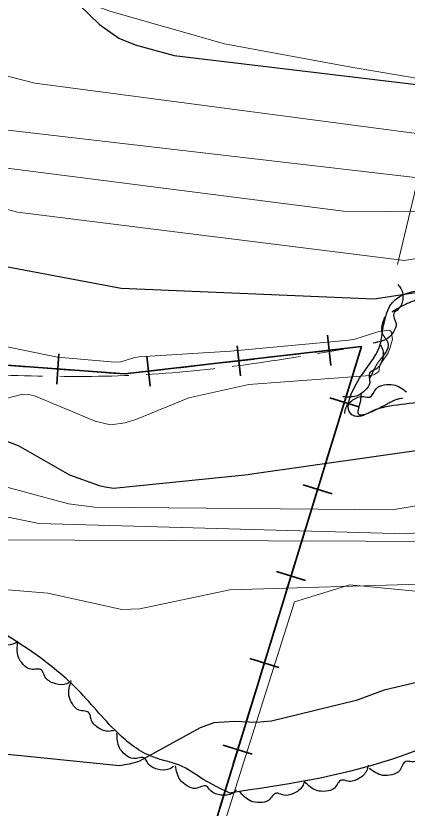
# Model space of a CAD drawing. Extents: x 483843 to 488449, y 4381269 to 4384483.
# Drawn here: x 486216 to 486345.1, y 4382813.6 to 4383075.2 of the extents above; entities that cross this region are included whole.
import ezdxf

# ---------------------------------------------------------------- set-up
doc = ezdxf.new("R2010")
doc.units = 0
doc.header["$LTSCALE"] = 3.8
doc.linetypes.add('LONG_DASHED', pattern=[7.5, 6, -1.5])
for name, color, linetype, lineweight in [('15', 7, 'LONG_DASHED', 13), ('25', 7, 'LONG_DASHED', 25), ('27', 7, 'Continuous', 25), ('34', 7, 'Continuous', 35), ('51', 7, 'Continuous', 13), ('8', 7, 'Continuous', 25), ('9', 7, 'Continuous', 13)]:
    doc.layers.add(name, color=color, linetype=linetype, lineweight=lineweight)

msp = doc.modelspace()

# ---------------------------------------------------------------- linework, layer by layer
at = {"layer": '15'}
msp.add_spline([(485400.79, 4383245.56), (485406.29, 4383244.41), (485437.45, 4383238.77), (485468.96, 4383231.4), (485504.33, 4383230.87), (485548.91, 4383220.24), (485591.04, 4383211.58), (485622.86, 4383204.36), (485651.32, 4383198.17), (485680.8, 4383195.25), (485706.08, 4383191.57), (485722.37, 4383193.95), (485735.23, 4383201.55), (485745.53, 4383213.76), (485759.02, 4383234.02), (485775.19, 4383262.78), (485795.18, 4383296.65), (485816.27, 4383323.61), (485841.16, 4383349.54), (485867.84, 4383369.45), (485913.47, 4383388.85), (485935.22, 4383394.97), (485958.89, 4383388.99), (485973.47, 4383381.81), (485979.32, 4383377.07), (485984.47, 4383370.85), (485987.04, 4383362.27), (485987.36, 4383354.02), (485987.36, 4383343.75), (485982.84, 4383337.15), (485969.6, 4383328.73), (485958.55, 4383321.85), (485945.63, 4383309.53), (485931.32, 4383300.15), (485906.76, 4383286.36), (485891.85, 4383276.39), (485880.57, 4383264.12), (485871.36, 4383244.47), (485865.12, 4383222.84), (485860.75, 4383191.43), (485865.12, 4383163.11), (485877.56, 4383143.14), (485893.96, 4383132.18), (485911.26, 4383131.69), (485923.31, 4383135.71), (485933.99, 4383143.04), (485949.29, 4383153.83), (485962.9, 4383167.19), (485985.6, 4383171.87), (486005.81, 4383170.22), (486029.34, 4383160.05), (486043.95, 4383149.41), (486042.89, 4383138.86), (486041.88, 4383131.75), (486041.4, 4383119.4), (486046.63, 4383078.7), (486048.42, 4383062.79), (486056.08, 4383044.24), (486065.61, 4383030.31), (486078.82, 4383011.67), (486095.82, 4382995.68), (486117.1, 4382985.39), (486141.45, 4382970.26), (486161.85, 4382961.49), (486185.85, 4382957.83), (486221.05, 4382956.33), (486256.43, 4382956.62), (486292.45, 4382960.13), (486324.15, 4382965.13)], degree=3, dxfattribs=at)
at = {"layer": '25'}
for points in [[(486361.47, 4382984.14), (486357.02, 4382982.48), (486350.63, 4382981.89), (486344.75, 4382980.03), (486337.72, 4382975.85)], [(486337.72, 4382975.85), (486336.89, 4382970.39), (486338.79, 4382967.06), (486336.47, 4382962.06), (486334.4, 4382959.02), (486332.24, 4382954.84), (486330.4, 4382952.47), (486329.59, 4382947.83), (486328.86, 4382944.09), (486337.9, 4382946.81), (486342.51, 4382948.84), (486353.17, 4382949.59), (486360.94, 4382952.56), (486368.75, 4382952.82), (486375.28, 4382952.73), (486381.81, 4382953.23), (486386.12, 4382954.97), (486390.13, 4382957.62), (486393.71, 4382961.54), (486400.23, 4382966.03), (486406.13, 4382969.39), (486409.31, 4382971.45), (486412.41, 4382972.75), (486418.89, 4382974.84), (486425.51, 4382976.24), (486439.82, 4382979.57), (486454.25, 4382981.23), (486457.51, 4382981.26)]]:
    msp.add_spline(points, degree=3, dxfattribs=at)
at = {"layer": '27'}
for points in [[(486517.12, 4382975.46), (486478.87, 4382976.46), (486461.53, 4382976.33), (486451.25, 4382976.18), (486439.08, 4382975.37), (486432.08, 4382973.37), (486426.88, 4382972.32), (486418.36, 4382969.44), (486413.52, 4382966.81), (486407.62, 4382963.07), (486396.4, 4382955.5), (486391.57, 4382953.32), (486373.31, 4382951.18), (486352.48, 4382948.33), (486347.06, 4382947.35), (486336.84, 4382945.85), (486333.37, 4382944.62), (486327.79, 4382943.05), (486327.57, 4382943.13), (486330.01, 4382956.45), (486336.39, 4382967.39), (486336.97, 4382971.21), (486337.3, 4382972.93), (486339.42, 4382979.43), (486364.33, 4382984.7), (486392.61, 4382989.55), (486423.95, 4382997.95), (486432.35, 4382997.98), (486439.93, 4382998.02), (486449.54, 4382998.04), (486459.3, 4382998.27), (486474.7, 4382999.48), (486495, 4383002.26), (486504.46, 4383003.25), (486521.76, 4383006.08), (486527.57, 4383007.87), (486540.54, 4383012.19), (486550.15, 4383012.88), (486560.61, 4383014.98), (486576.64, 4383018.5), (486580.1, 4383018.68), (486592.33, 4383018.65), (486595.18, 4383018.99), (486596.85, 4383020.31), (486594.95, 4383023.72), (486589.65, 4383030.4), (486586.83, 4383033.06), (486582.24, 4383037.56), (486580.93, 4383040.2), (486581.8, 4383043.49), (486584.78, 4383046.9), (486593.6, 4383060.2), (486594.82, 4383061.46), (486598.41, 4383060.81), (486601.45, 4383058.07), (486608.32, 4383050.54), (486613.16, 4383047.99), (486625.59, 4383046.09), (486644.16, 4383043.2), (486650.63, 4383039.28), (486654.38, 4383039.07), (486657.61, 4383039.33), (486661.82, 4383039.94), (486666.5, 4383042.05), (486668.17, 4383048.86), (486668.43, 4383056.66), (486659.26, 4383070.74), (486654.39, 4383076.97), (486650.74, 4383083.55), (486649, 4383088.22), (486644.49, 4383092.64), (486637.44, 4383098.52), (486637.21, 4383098.07), (486635.3, 4383100.73), (486626.82, 4383106.18), (486619.13, 4383108.76), (486613.5, 4383108.84), (486603.45, 4383108.61), (486595.87, 4383108.64), (486590.24, 4383108.88), (486588.69, 4383110.7), (486583.56, 4383118.73), (486577.45, 4383127.07), (486575.97, 4383128.81), (486571.61, 4383138.56), (486572.25, 4383141.4), (486573.29, 4383150.84), (486572.89, 4383154.52), (486572.03, 4383157.08), (486570.51, 4383161.08), (486566.59, 4383165.19)], [(486286.37, 4382818.73), (486278.04, 4382823.01), (486270.91, 4382827.39), (486261.25, 4382830.52), (486249.55, 4382838.56), (486235.78, 4382853.4), (486208.71, 4382873.4), (486199.54, 4382878.26), (486190.05, 4382880.8), (486172.3, 4382887.23), (486138.6, 4382917.4), (486120.98, 4382941.85), (486113.4, 4382950.11), (486108.61, 4382953.78), (486094.45, 4382965.01), (486088.77, 4382972.26), (486086.08, 4382975.81), (486076.44, 4382986.75), (486071.81, 4382993.64), (486063.9, 4383007.83), (486054.58, 4383021.85), (486044.87, 4383035.93), (486027.43, 4383037.8), (485933.61, 4382938.44), (485919.77, 4382940.14), (485889.7, 4382939.08), (485839.54, 4382941.26), (485816.75, 4382944.76), (485741.23, 4382929.61), (485713.92, 4382937.9), (485681.19, 4382964.56), (485670.78, 4382975.78), (485652.13, 4382986.85), (485638.34, 4382985.71), (485603.43, 4382978.48), (485583.93, 4382969.73), (485574.59, 4382959.14), (485576.9, 4382938.62), (485580.71, 4382884.66), (485577.11, 4382863.44), (485511.92, 4382842.02), (485496.71, 4382848.88), (485482.18, 4382864.38), (485474.15, 4382877.06), (485456.13, 4382915.83), (485453.46, 4382926.82), (485449.3, 4382945.73), (485443.9, 4382957.94), (485427.92, 4382978.81), (485418.61, 4382987.72), (485404.26, 4383001.65), (485381.54, 4383009.27), (485374.73, 4383011.94)], [(486341.96, 4382986.49), (486343.04, 4382985.15), (486343.64, 4382981.56), (486342.17, 4382978.32), (486340.68, 4382976.98), (486341.41, 4382973.65), (486340.58, 4382970.9), (486338.62, 4382968.7), (486333.91, 4382967.2)], [(486336.3, 4382966.48), (486337.04, 4382964.94), (486336.78, 4382961.31), (486334.59, 4382958.47), (486332.81, 4382957.49), (486332.74, 4382954.08), (486331.29, 4382951.58), (486328.86, 4382949.87), (486323.92, 4382949.42)], [(486324.49, 4382943.91), (486324.81, 4382945.59), (486327.19, 4382948.4), (486330.7, 4382949.52), (486332.74, 4382949.36), (486334.84, 4382952.11), (486337.52, 4382953.36), (486340.55, 4382953.43), (486344.86, 4382951.07)], [(486286.37, 4382818.73), (486339.99, 4382829.8), (486391.37, 4382851.5), (486440.09, 4382863.84), (486483.65, 4382864.6), (486530.94, 4382876.91), (486556.13, 4382891.91), (486581.09, 4382903.76), (486654.31, 4382924.49), (486662.47, 4382925.04), (486711.17, 4382931.08), (486727.4, 4382937.04), (486766.91, 4382937.87), (486808.31, 4382909.18), (486821.81, 4382880.51), (486820.67, 4382841.64), (486812.49, 4382812.89), (486799.42, 4382770.69), (486791.78, 4382745.03), (486785, 4382714.29), (486784.58, 4382691.25), (486792.33, 4382675.66), (486812.73, 4382668.89), (486834.8, 4382649.92), (486842.09, 4382627.43), (486847.24, 4382607.13), (486841.07, 4382582.93), (486840.3, 4382544.36), (486820.33, 4382480.87), (486817.63, 4382459.06), (486815.97, 4382420.47), (486812.52, 4382387.85), (486799.99, 4382362.84), (486771.04, 4382337.85), (486733.51, 4382314.2), (486712.72, 4382296.59), (486687.38, 4382263.88), (486690.96, 4382229.15), (486713.22, 4382200.82), (486764.33, 4382192.43), (486778.5, 4382149.68), (486779.01, 4382117.89), (486787.15, 4382072.98), (486813.93, 4382065.66), (486857.54, 4382071.08), (486866.35, 4382080.34), (486893.23, 4382096.95), (486915.85, 4382116.25), (486928.06, 4382127.9), (486936.43, 4382157.7), (486928.1, 4382176.05), (486914.22, 4382205.24), (486902.98, 4382218.81), (486885.61, 4382249.79), (486879.29, 4382279.36), (486884.99, 4382315.26), (486888.52, 4382343.76), (486907.35, 4382375.88), (486922.54, 4382388.35), (486945.58, 4382366.33), (486954.28, 4382323.31), (486963.51, 4382283.6), (486982.52, 4382253.24), (487009.26, 4382225.98), (487037.6, 4382230.32), (487058.96, 4382252.37), (487069.68, 4382284.84), (487065.95, 4382338.17), (487054.24, 4382363.72), (487038.01, 4382386.56), (487027.59, 4382400.37), (487012.06, 4382422.24), (486991.9, 4382450.1), (486977.88, 4382471.56), (486976.21, 4382486.9), (486980.43, 4382521.64), (487024.88, 4382562.69), (487055.81, 4382565.06), (487106.74, 4382596.8), (487155.96, 4382614.11), (487207.74, 4382666.72), (487232.21, 4382676.6), (487267.31, 4382683.94), (487282.71, 4382693.48), (487294.56, 4382707.98), (487340.16, 4382736.84), (487389.67, 4382736.07), (487421.36, 4382716.33), (487454.29, 4382680.57), (487455.44, 4382629.06), (487501.37, 4382598.97)], [(486216.65, 4382868.61), (486215.09, 4382867.77), (486211.29, 4382867.79), (486208.19, 4382869.79), (486207.05, 4382871.5), (486203.49, 4382871.34), (486200.8, 4382872.62), (486198.85, 4382874.93), (486198.07, 4382879.83)], [(486233.66, 4382855.09), (486232, 4382854.45), (486228.25, 4382854.96), (486225.43, 4382857.34), (486224.51, 4382859.18), (486220.97, 4382859.48), (486218.46, 4382861.1), (486216.83, 4382863.65), (486216.69, 4382868.6)], [(486248.49, 4382839.31), (486246.75, 4382838.99), (486243.15, 4382840.19), (486240.82, 4382843.05), (486240.26, 4382845.03), (486236.84, 4382845.98), (486234.67, 4382848.04), (486233.54, 4382850.84), (486234.32, 4382855.74)], [(486268.04, 4382827.35), (486266.49, 4382826.49), (486262.69, 4382826.49), (486259.58, 4382828.47), (486258.42, 4382830.16), (486254.87, 4382829.98), (486252.16, 4382831.24), (486250.2, 4382833.54), (486249.39, 4382838.43)], [(486352.63, 4382835.08), (486352.39, 4382833.32), (486350.13, 4382830.27), (486346.68, 4382828.95), (486344.63, 4382829.04), (486342.66, 4382826.08), (486340.03, 4382824.66), (486337.01, 4382824.46), (486332.6, 4382826.73)], [(486288.84, 4382819.63), (486287.44, 4382818.54), (486283.69, 4382817.94), (486280.3, 4382819.4), (486278.9, 4382820.89), (486275.41, 4382820.16), (486272.54, 4382820.97), (486270.25, 4382822.94), (486268.67, 4382827.64)], [(486332.25, 4382827.78), (486331.76, 4382826.07), (486329.1, 4382823.37), (486325.5, 4382822.54), (486323.48, 4382822.91), (486321.12, 4382820.26), (486318.32, 4382819.22), (486315.3, 4382819.44), (486311.25, 4382822.3)], [(486311.21, 4382822.52), (486310.55, 4382820.87), (486307.62, 4382818.46), (486303.95, 4382818.01), (486301.98, 4382818.59), (486299.35, 4382816.2), (486296.46, 4382815.45), (486293.49, 4382815.99), (486289.75, 4382819.26)]]:
    msp.add_spline(points, degree=3, dxfattribs=at)
at = {"layer": '34'}
for p, q in [((486318.77, 4382969.74), (486319.91, 4382959.8)), ((486288.97, 4382966.3), (486290.12, 4382956.37)), ((486230.25, 4382963.63), (486229.51, 4382953.65)), ((486299.48, 4382962.48), (486309.42, 4382963.62)), ((486314.37, 4382964.2), (486324.31, 4382965.34)), ((486259.18, 4382962.86), (486260.33, 4382952.93)), ((486284.58, 4382960.76), (486294.51, 4382961.91)), ((486209.94, 4382960.12), (486219.91, 4382959.38)), ((486224.89, 4382959.01), (486234.86, 4382958.27)), ((486239.85, 4382957.9), (486249.82, 4382957.16)), ((486254.79, 4382957.32), (486264.72, 4382958.47)), ((486269.69, 4382959.04), (486279.62, 4382960.19)), ((486325.82, 4382952.37), (486322.89, 4382942.81)), ((486329.13, 4382946.12), (486319.57, 4382949.05)), ((486321.42, 4382938.03), (486318.49, 4382928.47)), ((486317.02, 4382923.7), (486314.09, 4382914.14)), ((486320.34, 4382917.45), (486310.78, 4382920.38)), ((486312.63, 4382909.36), (486309.69, 4382899.8)), ((486308.23, 4382895.02), (486305.3, 4382885.46)), ((486311.54, 4382888.78), (486301.98, 4382891.71)), ((486303.83, 4382880.68), (486300.9, 4382871.12)), ((486299.44, 4382866.35), (486296.5, 4382856.79)), ((486302.75, 4382860.11), (486293.19, 4382863.04)), ((486295.04, 4382852.01), (486292.1, 4382842.45)), ((486290.64, 4382837.68), (486287.71, 4382828.12)), ((486293.95, 4382831.44), (486284.39, 4382834.37)), ((486286.24, 4382823.34), (486283.31, 4382813.78))]:
    msp.add_line(p, q, dxfattribs=at)
for points in [[(486198, 4382961), (486252, 4382957), (486330, 4382966), (486207, 4382565)], [(486329.27, 4382965.92), (486330, 4382966), (486327.28, 4382957.14)]]:
    msp.add_lwpolyline(points, dxfattribs=at)
at = {"layer": '51'}
msp.add_line((486341.87, 4382993.13), (486351.45, 4383033.36), dxfattribs=at)
for points in [[(486358.48, 4383052.84), (486326.67, 4383058.25), (486284.83, 4383065.98), (486247.02, 4383076.73), (486225.37, 4383084.76), (486198.55, 4383097.83), (486161.74, 4383126.35), (486151.65, 4383134.82), (486141.36, 4383144.35), (486134.32, 4383150.37), (486130.02, 4383154.11), (486124.81, 4383156.96), (486116.39, 4383161.51), (486106.92, 4383170.95)], [(486414.12, 4382878.9), (486326.19, 4382887.41), (486307.93, 4382881.7)], [(486123.94, 4382322.16), (486158.44, 4382426.46), (486191.9, 4382526.39), (486225.82, 4382629.55), (486242.34, 4382679.25), (486271.84, 4382767.77), (486307.93, 4382881.7)]]:
    msp.add_lwpolyline(points, dxfattribs=at)
at = {"layer": '8'}
for points in [[(486214.48, 4383106.02), (486230.1, 4383085.56), (486243.57, 4383072.38), (486250.02, 4383067.83), (486255.37, 4383065.62), (486268.21, 4383062.17), (486394.11, 4383047.05), (486417.06, 4383047.95), (486449.48, 4383053.2), (486497.4, 4383072.7), (486497.92, 4383073.16), (486498.19, 4383073.32), (486500.1, 4383074.26), (486537.84, 4383098.92), (486538.85, 4383101.62), (486538.72, 4383102.51), (486538.4, 4383103.46)], [(486647.12, 4383000.06), (486500.67, 4383011.02), (486471.59, 4383005.42), (486446.36, 4383004.47), (486399.72, 4382996.84), (486397.23, 4382996.12), (486383.47, 4382989.8), (486378.07, 4382988.35), (486334.25, 4382981.63), (486250.77, 4382985.2), (486205.67, 4382993.71)], [(486211.56, 4382935.36), (486216.76, 4382933.32), (486233.75, 4382923.64), (486243.56, 4382920.16), (486245.48, 4382919.71), (486248.21, 4382919.32), (486292.66, 4382923.79), (486293.07, 4382923.93), (486397.51, 4382938.71), (486474.64, 4382963.45), (486498.1, 4382967.15), (486503.67, 4382967.23), (486616.81, 4382962.27)], [(486608.51, 4382925.41), (486557.74, 4382912.44), (486555.69, 4382910.87), (486552.01, 4382906.83), (486546.39, 4382903.37), (486543.76, 4382902.32), (486424, 4382871.02), (486418.58, 4382868.67), (486397.78, 4382855.62), (486392.02, 4382853.2), (486385.1, 4382852.46), (486353.67, 4382855.24), (486347.28, 4382854.89), (486337.54, 4382852.55), (486328.28, 4382849.21), (486300.33, 4382842.36), (486295.33, 4382841.89), (486288.15, 4382842.29), (486281.3, 4382841.82), (486276.79, 4382840.12), (486256.58, 4382829), (486253.44, 4382828.16), (486250.22, 4382827.61), (486193.71, 4382833.3)]]:
    msp.add_lwpolyline(points, dxfattribs=at)
at = {"layer": '9'}
for points in [[(486550.64, 4383101.97), (486555.71, 4383098.47), (486557.37, 4383096.18), (486557.38, 4383095.4), (486557.18, 4383094.55), (486554.84, 4383090.96), (486546.32, 4383083.77), (486516.25, 4383067.02), (486467.05, 4383047.31), (486398.23, 4383032.04), (486389.1, 4383030.98), (486222.26, 4383053), (486203.42, 4383057.84)], [(486607.57, 4383075.67), (486608.03, 4383075.09), (486606.73, 4383073.16), (486598.08, 4383064.87), (486589.09, 4383058.42), (486583.4, 4383055.65), (486493.07, 4383030.68), (486369.97, 4383010.4), (486324.1, 4383010.67), (486210.45, 4383025.25)], [(486482.13, 4383039.6), (486393.77, 4383023.46), (486352.44, 4383021.34), (486204.78, 4383038.42)], [(486202.56, 4383014.17), (486216.54, 4383010.41), (486344.22, 4382994.47), (486388.78, 4383001.88), (486394.04, 4383003.69), (486397.21, 4383005.15), (486448.93, 4383016.74), (486450.22, 4383016.8), (486452.93, 4383017.25), (486521.82, 4383021.75), (486552.41, 4383027.02), (486590.56, 4383029.41)], [(486707.09, 4382986.01), (486702.99, 4382984.63), (486688.99, 4382982.05), (486678.53, 4382979.14), (486676.18, 4382977.95), (486674.06, 4382976.6), (486668.37, 4382970.33), (486663.51, 4382962.32), (486662.06, 4382960.77), (486660.92, 4382960.4), (486657.81, 4382958.89), (486653.56, 4382957.47), (486651.78, 4382957.05), (486614.12, 4382952.08), (486562.6, 4382953.37), (486506.87, 4382949.77), (486490.28, 4382947.07), (486439.04, 4382930.03), (486350.05, 4382913.74), (486340.11, 4382912.1), (486241.96, 4382913.04), (486233.39, 4382914.09), (486204.04, 4382922.07)], [(486212.83, 4382948.9), (486218.36, 4382950.3), (486220.2, 4382950.16), (486222.17, 4382949.79), (486242.18, 4382941.36), (486247.21, 4382940.21), (486252.13, 4382940.82), (486255.63, 4382941.91), (486273.08, 4382949.11), (486292.87, 4382953.55), (486332.89, 4382956.48), (486334.05, 4382956.69), (486335.79, 4382957.83), (486335.95, 4382959.35), (486336.11, 4382959.79), (486336.32, 4382960.23), (486338.82, 4382963.96), (486339.41, 4382965.39), (486340.21, 4382968.5), (486339.85, 4382970.97), (486339.4, 4382971.31), (486338.8, 4382971.49), (486335.38, 4382970.91), (486327.79, 4382968.45), (486325.81, 4382968.15), (486286.78, 4382964.45), (486256.74, 4382962.68), (486255.28, 4382962.44), (486250.62, 4382960.94), (486248.78, 4382960.87), (486229.79, 4382962.53), (486196.61, 4382969.38)], [(486203.4, 4382902.2), (486395.24, 4382901.53), (486398.62, 4382902.06), (486401.46, 4382902.17), (486442.38, 4382898.59), (486450.17, 4382899.51), (486462.64, 4382903.53), (486480.06, 4382910.74), (486505.16, 4382917.77), (486527.35, 4382932.12), (486532.62, 4382934.43), (486542.18, 4382937.23), (486556.59, 4382938.94), (486641.9, 4382944.92)], [(486204.81, 4382911.48), (486223.61, 4382907.57), (486344.91, 4382904.21), (486367.99, 4382906.25), (486399.53, 4382912.46), (486447.9, 4382916.37), (486498.56, 4382931.55), (486511.88, 4382937.53), (486549.36, 4382944.96), (486558.44, 4382945.54), (486602.16, 4382945.13)], [(486185.5, 4382888.04), (486226.62, 4382884.66), (486250.97, 4382879.25), (486256.89, 4382879.48), (486286.62, 4382885.75), (486400.94, 4382889.11), (486449.26, 4382888.79), (486460.19, 4382890.11), (486475.88, 4382894.42)]]:
    msp.add_lwpolyline(points, dxfattribs=at)

doc.saveas('drawing.dxf')
